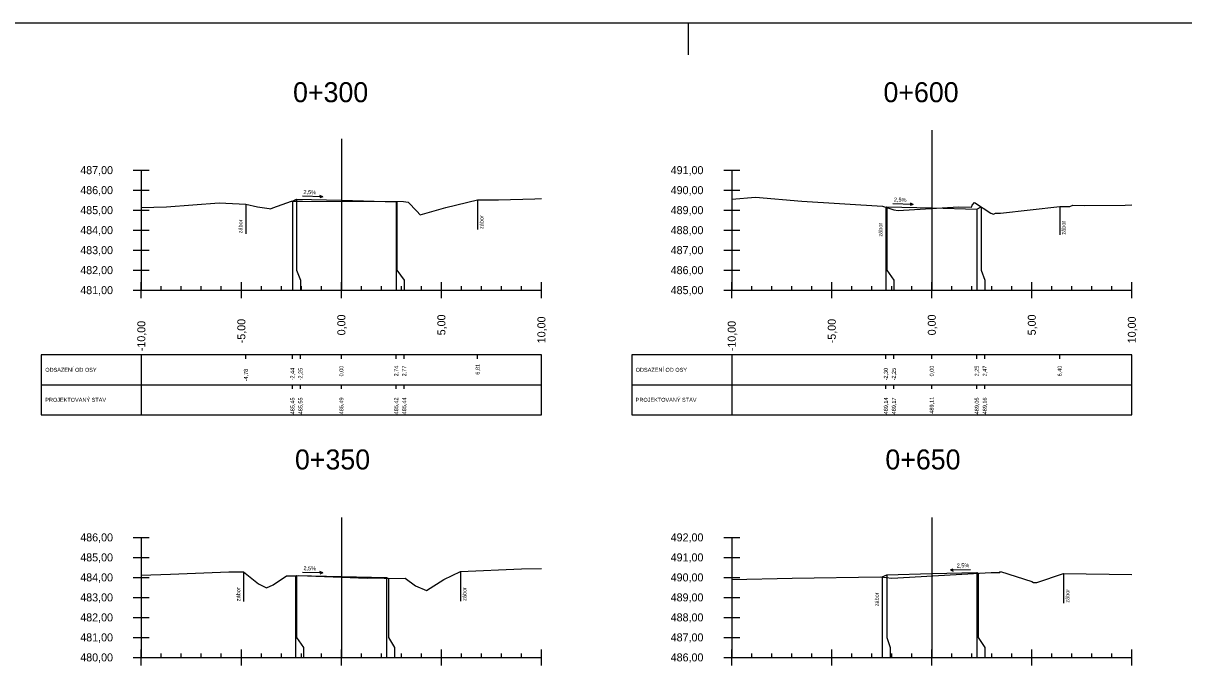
# Model space of a CAD drawing. Extents: x -631407 to -631215, y -1089700 to -1088598.
# Drawn here: x -631374.6 to -631316.6, y -1089000.3 to -1088967.8 of the extents above; entities that cross this region are included whole.
import ezdxf

# ---------------------------------------------------------------- set-up
doc = ezdxf.new("R2010")
doc.units = 0
for name, color, linetype in [('08_LEGENDA_HV', 7, 'Continuous'), ('59', 7, 'Continuous'), ('DTM-Breaklines', 7, 'Continuous'), ('NIVELETA_VYSKY', 7, 'Continuous'), ('REZ_BODY', 7, 'Continuous'), ('REZ_ODSTUPY', 7, 'Continuous'), ('REZ_POPIS', 7, 'Continuous'), ('REZ_RAMY', 7, 'Continuous'), ('REZ_STANICENI', 7, 'Continuous'), ('REZ_SVISLE', 7, 'Continuous'), ('REZ_TENKA', 7, 'Continuous'), ('REZ_TLUSTA', 7, 'Continuous'), ('TABULKA_POPIS', 7, 'Continuous'), ('TEREN', 7, 'Continuous'), ('zábor', 7, 'Continuous')]:
    doc.layers.add(name, color=color, linetype=linetype)

msp = doc.modelspace()

# ---------------------------------------------------------------- linework, layer by layer
at = {"layer": '08_LEGENDA_HV'}
msp.add_lwpolyline([(-631215.384, -1089086.599), (-631215.384, -1088967.799), (-631407.014, -1088967.799), (-631407.014, -1089086.599)], close=True, dxfattribs=at)
at = {"layer": '59'}
for p, q in [((-631369.144, -1088975.146), (-631368.344, -1088975.146)), ((-631368.744, -1088975.146), (-631368.744, -1088981.146)), ((-631339.63, -1088975.146), (-631338.83, -1088975.146)), ((-631339.23, -1088975.146), (-631339.23, -1088981.146)), ((-631369.144, -1088976.146), (-631368.344, -1088976.146)), ((-631339.63, -1088976.146), (-631338.83, -1088976.146)), ((-631369.144, -1088977.146), (-631368.344, -1088977.146)), ((-631339.63, -1088977.146), (-631338.83, -1088977.146)), ((-631369.144, -1088978.146), (-631368.344, -1088978.146)), ((-631339.63, -1088978.146), (-631338.83, -1088978.146)), ((-631369.144, -1088979.146), (-631368.344, -1088979.146)), ((-631339.63, -1088979.146), (-631338.83, -1088979.146)), ((-631369.144, -1088980.146), (-631368.344, -1088980.146)), ((-631339.63, -1088980.146), (-631338.83, -1088980.146)), ((-631369.144, -1088981.146), (-631368.344, -1088981.146)), ((-631339.63, -1088981.146), (-631338.83, -1088981.146)), ((-631369.144, -1088993.507), (-631368.344, -1088993.507)), ((-631368.744, -1088993.507), (-631368.744, -1088999.507)), ((-631339.63, -1088993.507), (-631338.83, -1088993.507)), ((-631339.23, -1088993.507), (-631339.23, -1088999.507)), ((-631369.144, -1088994.507), (-631368.344, -1088994.507)), ((-631339.63, -1088994.507), (-631338.83, -1088994.507)), ((-631369.144, -1088995.507), (-631368.344, -1088995.507)), ((-631339.63, -1088995.507), (-631338.83, -1088995.507)), ((-631369.144, -1088996.507), (-631368.344, -1088996.507)), ((-631339.63, -1088996.507), (-631338.83, -1088996.507)), ((-631369.144, -1088997.507), (-631368.344, -1088997.507)), ((-631339.63, -1088997.507), (-631338.83, -1088997.507)), ((-631369.144, -1088998.507), (-631368.344, -1088998.507)), ((-631339.63, -1088998.507), (-631338.83, -1088998.507)), ((-631369.144, -1088999.507), (-631368.344, -1088999.507)), ((-631339.63, -1088999.507), (-631338.83, -1088999.507))]:
    msp.add_line(p, q, dxfattribs=at)
at = {"layer": 'DTM-Breaklines'}
msp.add_line((-631341.384, -1088969.379), (-631341.384, -1088967.799), dxfattribs=at)
at = {"layer": 'REZ_RAMY'}
for p, q in [((-631373.744, -1088984.379), (-631373.744, -1088987.379)), ((-631368.744, -1088984.379), (-631368.744, -1088987.379)), ((-631363.518, -1088984.579), (-631363.518, -1088984.379)), ((-631361.188, -1088984.579), (-631361.188, -1088984.379)), ((-631360.788, -1088984.579), (-631360.788, -1088984.379)), ((-631358.744, -1088984.579), (-631358.744, -1088984.379)), ((-631356.004, -1088984.579), (-631356.004, -1088984.379)), ((-631355.604, -1088984.579), (-631355.604, -1088984.379)), ((-631351.932, -1088984.579), (-631351.932, -1088984.379)), ((-631344.23, -1088984.379), (-631344.23, -1088987.379)), ((-631339.23, -1088984.379), (-631339.23, -1088987.379)), ((-631331.526, -1088984.579), (-631331.526, -1088984.379)), ((-631331.126, -1088984.579), (-631331.126, -1088984.379)), ((-631329.23, -1088984.579), (-631329.23, -1088984.379)), ((-631326.98, -1088984.579), (-631326.98, -1088984.379)), ((-631326.58, -1088984.579), (-631326.58, -1088984.379)), ((-631322.835, -1088984.579), (-631322.835, -1088984.379)), ((-631373.744, -1088985.879), (-631348.744, -1088985.879)), ((-631361.188, -1088986.079), (-631361.188, -1088985.879)), ((-631360.788, -1088986.079), (-631360.788, -1088985.879)), ((-631358.744, -1088986.079), (-631358.744, -1088985.879)), ((-631356.004, -1088986.079), (-631356.004, -1088985.879)), ((-631355.604, -1088986.079), (-631355.604, -1088985.879)), ((-631344.23, -1088985.879), (-631319.23, -1088985.879)), ((-631331.526, -1088986.079), (-631331.526, -1088985.879)), ((-631331.126, -1088986.079), (-631331.126, -1088985.879)), ((-631329.23, -1088986.079), (-631329.23, -1088985.879)), ((-631326.98, -1088986.079), (-631326.98, -1088985.879)), ((-631326.58, -1088986.079), (-631326.58, -1088985.879))]:
    msp.add_line(p, q, dxfattribs=at)
for points in [[(-631373.744, -1088984.379), (-631373.744, -1088987.379), (-631348.744, -1088987.379), (-631348.744, -1088984.379)], [(-631344.23, -1088984.379), (-631344.23, -1088987.379), (-631319.23, -1088987.379), (-631319.23, -1088984.379)]]:
    msp.add_lwpolyline(points, close=True, dxfattribs=at)
at = {"layer": 'REZ_SVISLE'}
for points in [[(-631361.188, -1088976.694), (-631361.188, -1088980.146), (-631361.188, -1088980.646), (-631361.188, -1088981.146)], [(-631360.994, -1088976.597), (-631360.994, -1088980.146), (-631360.788, -1088980.646), (-631360.788, -1088981.146)], [(-631358.744, -1088976.653), (-631358.744, -1088980.146), (-631358.744, -1088980.646), (-631358.744, -1088981.146)], [(-631356.004, -1088976.722), (-631356.004, -1088980.146), (-631356.004, -1088980.646), (-631356.004, -1088981.146)], [(-631355.977, -1088976.708), (-631355.977, -1088980.146), (-631355.604, -1088980.646), (-631355.604, -1088981.146)], [(-631331.526, -1088977.003), (-631331.526, -1088980.146), (-631331.526, -1088980.646), (-631331.526, -1088981.146)], [(-631331.48, -1088976.98), (-631331.48, -1088980.146), (-631331.126, -1088980.646), (-631331.126, -1088981.146)], [(-631329.23, -1088977.037), (-631329.23, -1088980.146), (-631329.23, -1088980.646), (-631329.23, -1088981.146)], [(-631326.98, -1088977.093), (-631326.98, -1088980.146), (-631326.98, -1088980.646), (-631326.98, -1088981.146)], [(-631326.762, -1088976.984), (-631326.762, -1088980.146), (-631326.58, -1088980.646), (-631326.58, -1088981.146)], [(-631361.03, -1088995.423), (-631361.03, -1088998.507), (-631361.03, -1088999.007), (-631361.03, -1088999.507)], [(-631360.994, -1088995.404), (-631360.994, -1088998.507), (-631360.63, -1088999.007), (-631360.63, -1088999.507)], [(-631358.744, -1088995.461), (-631358.744, -1088998.507), (-631358.744, -1088999.007), (-631358.744, -1088999.507)], [(-631356.494, -1088995.517), (-631356.494, -1088998.507), (-631356.494, -1088999.007), (-631356.494, -1088999.507)], [(-631356.393, -1088995.567), (-631356.393, -1088998.507), (-631356.094, -1088999.007), (-631356.094, -1088999.507)], [(-631331.708, -1088995.487), (-631331.708, -1088998.507), (-631331.708, -1088999.007), (-631331.708, -1088999.507)], [(-631331.48, -1088995.373), (-631331.48, -1088998.507), (-631331.308, -1088999.007), (-631331.308, -1088999.507)], [(-631329.23, -1088995.317), (-631329.23, -1088998.507), (-631329.23, -1088999.007), (-631329.23, -1088999.507)], [(-631326.98, -1088995.26), (-631326.98, -1088998.507), (-631326.98, -1088999.007), (-631326.98, -1088999.507)], [(-631326.919, -1088995.297), (-631326.919, -1088998.507), (-631326.58, -1088999.007), (-631326.58, -1088999.507)]]:
    msp.add_lwpolyline(points, dxfattribs=at)
at = {"layer": 'REZ_TENKA'}
for p, q in [((-631367.744, -1088981.146), (-631367.744, -1088980.946)), ((-631366.744, -1088981.146), (-631366.744, -1088980.946)), ((-631365.744, -1088981.146), (-631365.744, -1088980.946)), ((-631364.744, -1088981.146), (-631364.744, -1088980.946)), ((-631362.744, -1088981.146), (-631362.744, -1088980.946)), ((-631361.744, -1088981.146), (-631361.744, -1088980.946)), ((-631360.744, -1088981.146), (-631360.744, -1088980.946)), ((-631359.744, -1088981.146), (-631359.744, -1088980.946)), ((-631357.744, -1088981.146), (-631357.744, -1088980.946)), ((-631356.744, -1088981.146), (-631356.744, -1088980.946)), ((-631355.744, -1088981.146), (-631355.744, -1088980.946)), ((-631354.744, -1088981.146), (-631354.744, -1088980.946)), ((-631352.744, -1088981.146), (-631352.744, -1088980.946)), ((-631351.744, -1088981.146), (-631351.744, -1088980.946)), ((-631350.744, -1088981.146), (-631350.744, -1088980.946)), ((-631349.744, -1088981.146), (-631349.744, -1088980.946)), ((-631338.23, -1088981.146), (-631338.23, -1088980.946)), ((-631337.23, -1088981.146), (-631337.23, -1088980.946)), ((-631336.23, -1088981.146), (-631336.23, -1088980.946)), ((-631335.23, -1088981.146), (-631335.23, -1088980.946)), ((-631333.23, -1088981.146), (-631333.23, -1088980.946)), ((-631332.23, -1088981.146), (-631332.23, -1088980.946)), ((-631331.23, -1088981.146), (-631331.23, -1088980.946)), ((-631330.23, -1088981.146), (-631330.23, -1088980.946)), ((-631328.23, -1088981.146), (-631328.23, -1088980.946)), ((-631327.23, -1088981.146), (-631327.23, -1088980.946)), ((-631326.23, -1088981.146), (-631326.23, -1088980.946)), ((-631325.23, -1088981.146), (-631325.23, -1088980.946)), ((-631323.23, -1088981.146), (-631323.23, -1088980.946)), ((-631322.23, -1088981.146), (-631322.23, -1088980.946)), ((-631321.23, -1088981.146), (-631321.23, -1088980.946)), ((-631320.23, -1088981.146), (-631320.23, -1088980.946)), ((-631367.744, -1088999.507), (-631367.744, -1088999.307)), ((-631366.744, -1088999.507), (-631366.744, -1088999.307)), ((-631365.744, -1088999.507), (-631365.744, -1088999.307)), ((-631364.744, -1088999.507), (-631364.744, -1088999.307)), ((-631362.744, -1088999.507), (-631362.744, -1088999.307)), ((-631361.744, -1088999.507), (-631361.744, -1088999.307)), ((-631360.744, -1088999.507), (-631360.744, -1088999.307)), ((-631359.744, -1088999.507), (-631359.744, -1088999.307)), ((-631357.744, -1088999.507), (-631357.744, -1088999.307)), ((-631356.744, -1088999.507), (-631356.744, -1088999.307)), ((-631355.744, -1088999.507), (-631355.744, -1088999.307)), ((-631354.744, -1088999.507), (-631354.744, -1088999.307)), ((-631352.744, -1088999.507), (-631352.744, -1088999.307)), ((-631351.744, -1088999.507), (-631351.744, -1088999.307)), ((-631350.744, -1088999.507), (-631350.744, -1088999.307)), ((-631349.744, -1088999.507), (-631349.744, -1088999.307)), ((-631338.23, -1088999.507), (-631338.23, -1088999.307)), ((-631337.23, -1088999.507), (-631337.23, -1088999.307)), ((-631336.23, -1088999.507), (-631336.23, -1088999.307)), ((-631335.23, -1088999.507), (-631335.23, -1088999.307)), ((-631333.23, -1088999.507), (-631333.23, -1088999.307)), ((-631332.23, -1088999.507), (-631332.23, -1088999.307)), ((-631331.23, -1088999.507), (-631331.23, -1088999.307)), ((-631330.23, -1088999.507), (-631330.23, -1088999.307)), ((-631328.23, -1088999.507), (-631328.23, -1088999.307)), ((-631327.23, -1088999.507), (-631327.23, -1088999.307)), ((-631326.23, -1088999.507), (-631326.23, -1088999.307)), ((-631325.23, -1088999.507), (-631325.23, -1088999.307)), ((-631323.23, -1088999.507), (-631323.23, -1088999.307)), ((-631322.23, -1088999.507), (-631322.23, -1088999.307)), ((-631321.23, -1088999.507), (-631321.23, -1088999.307)), ((-631320.23, -1088999.507), (-631320.23, -1088999.307))]:
    msp.add_line(p, q, dxfattribs=at)
at = {"layer": 'REZ_TLUSTA'}
for p, q in [((-631358.744, -1088973.572), (-631358.744, -1088981.146)), ((-631329.23, -1088973.146), (-631329.23, -1088981.146)), ((-631368.744, -1088981.546), (-631368.744, -1088980.746)), ((-631368.744, -1088981.146), (-631348.744, -1088981.146)), ((-631363.744, -1088981.546), (-631363.744, -1088980.746)), ((-631358.744, -1088981.546), (-631358.744, -1088980.746)), ((-631353.744, -1088981.546), (-631353.744, -1088980.746)), ((-631348.744, -1088981.546), (-631348.744, -1088980.746)), ((-631339.23, -1088981.546), (-631339.23, -1088980.746)), ((-631339.23, -1088981.146), (-631319.23, -1088981.146)), ((-631334.23, -1088981.546), (-631334.23, -1088980.746)), ((-631329.23, -1088981.546), (-631329.23, -1088980.746)), ((-631324.23, -1088981.546), (-631324.23, -1088980.746)), ((-631319.23, -1088981.546), (-631319.23, -1088980.746)), ((-631358.744, -1088992.507), (-631358.744, -1088999.507)), ((-631329.23, -1088992.507), (-631329.23, -1088999.507)), ((-631368.744, -1088999.907), (-631368.744, -1088999.107)), ((-631363.744, -1088999.907), (-631363.744, -1088999.107)), ((-631358.744, -1088999.907), (-631358.744, -1088999.107)), ((-631353.744, -1088999.907), (-631353.744, -1088999.107)), ((-631348.744, -1088999.907), (-631348.744, -1088999.107)), ((-631339.23, -1088999.907), (-631339.23, -1088999.107)), ((-631334.23, -1088999.907), (-631334.23, -1088999.107)), ((-631329.23, -1088999.907), (-631329.23, -1088999.107)), ((-631324.23, -1088999.907), (-631324.23, -1088999.107)), ((-631319.23, -1088999.907), (-631319.23, -1088999.107)), ((-631368.744, -1088999.507), (-631348.744, -1088999.507)), ((-631339.23, -1088999.507), (-631319.23, -1088999.507))]:
    msp.add_line(p, q, dxfattribs=at)
at = {"layer": 'TEREN'}
for points in [[(-631339.23, -1088976.6), (-631338.047, -1088976.502), (-631335.729, -1088976.693), (-631331.701, -1088976.946), (-631331.125, -1088977.134), (-631330.906, -1088977.165), (-631327.888, -1088976.984), (-631327.244, -1088976.989), (-631327.209, -1088976.894), (-631327.097, -1088976.769), (-631326.276, -1088977.296), (-631326.138, -1088977.342), (-631326.039, -1088977.29), (-631325.801, -1088977.289), (-631322.835, -1088976.964), (-631322.33, -1088976.955), (-631322.18, -1088976.904), (-631321.586, -1088976.914), (-631319.555, -1088976.893), (-631319.23, -1088976.887)], [(-631368.744, -1088977.019), (-631367.493, -1088976.974), (-631364.852, -1088976.781), (-631363.518, -1088976.841), (-631362.941, -1088976.973), (-631362.35, -1088977.071), (-631362.288, -1088977.087), (-631362.164, -1088977.033), (-631361.234, -1088976.694), (-631360.681, -1088976.695), (-631355.633, -1088976.709), (-631355.4, -1088976.74), (-631354.968, -1088977.202), (-631354.811, -1088977.375), (-631353.514, -1088977.018), (-631351.932, -1088976.627), (-631350.893, -1088976.622), (-631349.078, -1088976.579), (-631348.744, -1088976.564)], [(-631361.188, -1088976.694), (-631360.994, -1088976.597), (-631358.744, -1088976.653), (-631356.004, -1088976.722), (-631355.977, -1088976.708)], [(-631331.526, -1088977.003), (-631331.48, -1088976.98), (-631329.23, -1088977.037), (-631326.98, -1088977.093), (-631326.762, -1088976.984)], [(-631368.744, -1088995.395), (-631367.29, -1088995.344), (-631364.363, -1088995.227), (-631363.629, -1088995.233), (-631362.892, -1088995.829), (-631362.482, -1088996.035), (-631362.161, -1088995.884), (-631361.488, -1088995.426), (-631360.955, -1088995.422), (-631360.878, -1088995.409), (-631357.462, -1088995.538), (-631356.721, -1088995.522), (-631356.491, -1088995.57), (-631355.55, -1088995.542), (-631355.042, -1088995.929), (-631354.495, -1088996.169), (-631353.621, -1088995.613), (-631352.782, -1088995.218), (-631349.742, -1088995.072), (-631348.744, -1088995.065)], [(-631361.03, -1088995.423), (-631360.994, -1088995.404), (-631358.744, -1088995.461), (-631356.494, -1088995.517), (-631356.393, -1088995.567)], [(-631339.23, -1088995.606), (-631336.209, -1088995.549), (-631331.797, -1088995.475), (-631331.227, -1088995.552), (-631326.253, -1088995.258), (-631325.831, -1088995.261), (-631325.795, -1088995.219), (-631324.228, -1088995.718), (-631324.142, -1088995.763), (-631323.975, -1088995.76), (-631322.643, -1088995.307), (-631319.23, -1088995.367)], [(-631331.708, -1088995.487), (-631331.48, -1088995.373), (-631329.23, -1088995.317), (-631326.98, -1088995.26), (-631326.919, -1088995.297)]]:
    msp.add_lwpolyline(points, dxfattribs=at)
at = {"layer": 'zábor'}
for p, q in [((-631359.677, -1088976.474), (-631360.685, -1088976.449)), ((-631359.677, -1088976.474), (-631359.816, -1088976.531)), ((-631359.677, -1088976.474), (-631359.813, -1088976.409)), ((-631363.518, -1088976.841), (-631363.518, -1088978.322)), ((-631351.932, -1088976.627), (-631351.932, -1088978.108)), ((-631330.163, -1088976.857), (-631331.171, -1088976.832)), ((-631330.163, -1088976.857), (-631330.302, -1088976.915)), ((-631330.163, -1088976.857), (-631330.299, -1088976.793)), ((-631322.835, -1088976.964), (-631322.835, -1088978.385)), ((-631328.297, -1088995.137), (-631328.16, -1088995.073)), ((-631363.629, -1088995.233), (-631363.629, -1088996.714)), ((-631359.677, -1088995.281), (-631360.685, -1088995.256)), ((-631359.677, -1088995.281), (-631359.816, -1088995.339)), ((-631359.677, -1088995.281), (-631359.813, -1088995.217)), ((-631352.782, -1088995.218), (-631352.782, -1088996.699)), ((-631328.297, -1088995.137), (-631327.289, -1088995.112)), ((-631328.297, -1088995.137), (-631328.157, -1088995.195)), ((-631322.643, -1088995.307), (-631322.643, -1088996.788))]:
    msp.add_line(p, q, dxfattribs=at)

# ---------------------------------------------------------------- texts
at = {"layer": 'NIVELETA_VYSKY'}
for s, p in [('485,45', (-631361.088, -1088987.355)), ('485,55', (-631360.688, -1088987.355)), ('485,49', (-631358.644, -1088987.355)), ('485,42', (-631355.904, -1088987.355)), ('485,44', (-631355.504, -1088987.355)), ('489,14', (-631331.426, -1088987.355)), ('489,17', (-631331.026, -1088987.355)), ('489,11', (-631329.13, -1088987.322)), ('489,05', (-631326.88, -1088987.355)), ('489,16', (-631326.48, -1088987.355))]:
    msp.add_text(s, height=0.2, rotation=90, dxfattribs=at).set_placement(p)
at = {"layer": 'REZ_BODY'}
for s, p in [('-4,78', (-631363.418, -1088985.706)), ('-2,44', (-631361.088, -1088985.657)), ('-2,25', (-631360.688, -1088985.657)), ('0,00', (-631358.644, -1088985.458)), ('2,74', (-631355.904, -1088985.458)), ('2,77', (-631355.504, -1088985.458)), ('6,81', (-631351.832, -1088985.372)), ('-2,30', (-631331.426, -1088985.657)), ('-2,25', (-631331.026, -1088985.657)), ('0,00', (-631329.13, -1088985.458)), ('2,25', (-631326.88, -1088985.458)), ('2,47', (-631326.48, -1088985.458)), ('6,40', (-631322.735, -1088985.458))]:
    msp.add_text(s, height=0.2, rotation=90, dxfattribs=at).set_placement(p)
at = {"layer": 'REZ_ODSTUPY'}
for s, p in [('-10,00', (-631368.544, -1088984.197)), ('-5,00', (-631363.544, -1088983.801)), ('0,00', (-631358.544, -1088983.404)), ('5,00', (-631353.544, -1088983.404)), ('10,00', (-631348.544, -1088983.801)), ('-10,00', (-631339.03, -1088984.197)), ('-5,00', (-631334.03, -1088983.801)), ('0,00', (-631329.03, -1088983.404)), ('5,00', (-631324.03, -1088983.404)), ('10,00', (-631319.03, -1088983.801))]:
    msp.add_text(s, height=0.4, rotation=90, dxfattribs=at).set_placement(p)
at = {"layer": 'REZ_POPIS'}
for s, p in [('487,00', (-631371.796, -1088975.346)), ('491,00', (-631342.282, -1088975.346)), ('486,00', (-631371.796, -1088976.346)), ('490,00', (-631342.282, -1088976.346)), ('485,00', (-631371.796, -1088977.346)), ('489,00', (-631342.282, -1088977.346)), ('484,00', (-631371.796, -1088978.346)), ('488,00', (-631342.282, -1088978.346)), ('483,00', (-631371.796, -1088979.346)), ('487,00', (-631342.282, -1088979.346)), ('482,00', (-631371.796, -1088980.346)), ('486,00', (-631342.282, -1088980.346)), ('481,00', (-631371.796, -1088981.346)), ('485,00', (-631342.282, -1088981.346)), ('486,00', (-631371.796, -1088993.707)), ('492,00', (-631342.282, -1088993.707)), ('485,00', (-631371.796, -1088994.707)), ('491,00', (-631342.282, -1088994.707)), ('484,00', (-631371.796, -1088995.707)), ('490,00', (-631342.282, -1088995.707)), ('483,00', (-631371.796, -1088996.707)), ('489,00', (-631342.282, -1088996.707)), ('482,00', (-631371.796, -1088997.707)), ('488,00', (-631342.282, -1088997.707)), ('481,00', (-631371.796, -1088998.707)), ('487,00', (-631342.282, -1088998.707)), ('480,00', (-631371.796, -1088999.707)), ('486,00', (-631342.282, -1088999.707))]:
    msp.add_text(s, height=0.4, dxfattribs=at).set_placement(p)
at = {"layer": 'REZ_STANICENI'}
for s, p in [('0+300', (-631361.158, -1088971.749)), ('0+600', (-631331.644, -1088971.749)), ('0+350', (-631361.063, -1088990.111)), ('0+650', (-631331.549, -1088990.111))]:
    msp.add_text(s, height=1, dxfattribs=at).set_placement(p)
at = {"layer": 'TABULKA_POPIS'}
for s, p in [('ODSAZENÍ OD OSY', (-631373.544, -1088985.229)), ('ODSAZENÍ OD OSY', (-631344.03, -1088985.229)), ('PROJEKTOVANÝ STAV', (-631373.544, -1088986.729)), ('PROJEKTOVANÝ STAV', (-631344.03, -1088986.729))]:
    msp.add_text(s, height=0.2, dxfattribs=at).set_placement(p)
at = {"layer": 'zábor'}
for s, rotation, p in [('2,5%', 358.5679, (-631360.641, -1088976.337)), ('2,5%', 358.5679, (-631331.127, -1088976.72)), ('zábor', 90, (-631363.689, -1088978.305)), ('zábor', 90, (-631351.64, -1088978.09)), ('zábor', 90, (-631331.696, -1088978.467)), ('zábor', 90, (-631322.542, -1088978.368)), ('2,5%', 358.5679, (-631360.641, -1088995.144)), ('2,5%', 1.4321, (-631327.98, -1088995.016)), ('zábor', 90, (-631363.799, -1088996.696)), ('zábor', 90, (-631352.49, -1088996.682)), ('zábor', 90, (-631322.35, -1088996.771)), ('zábor', 90, (-631331.878, -1088996.95))]:
    msp.add_text(s, height=0.2, rotation=rotation, dxfattribs=at).set_placement(p)

doc.saveas('drawing.dxf')
